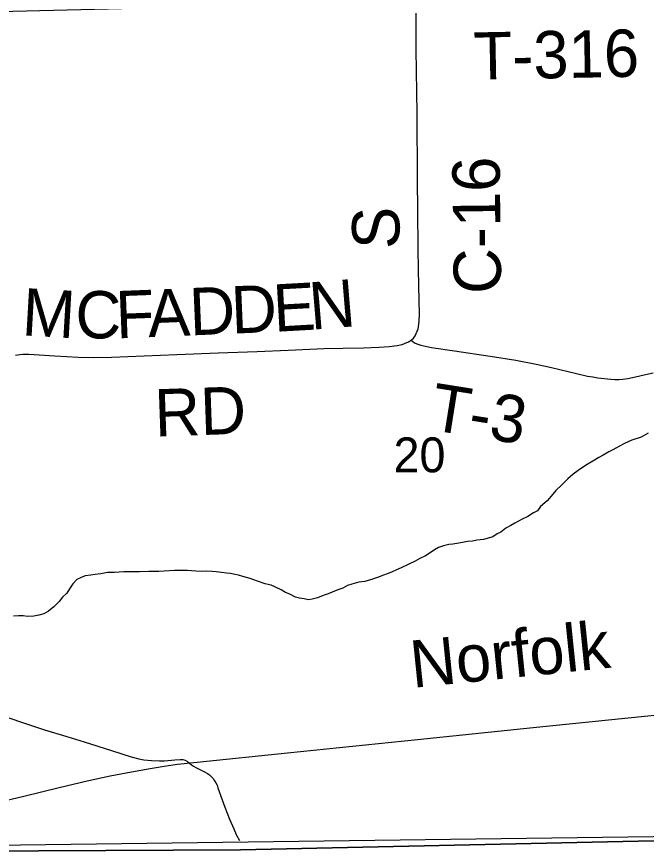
# Model space of a CAD drawing. Extents: x 1985906 to 2360102, y 891258 to 1222054.
# Drawn here: x 2081902 to 2085887, y 972068 to 977355 of the extents above; entities that cross this region are included whole.
import ezdxf

# ---------------------------------------------------------------- set-up
doc = ezdxf.new("R2010")
doc.units = 0
for name, color, linetype in [('GM_X_Adjacent_County', 7, 'Continuous'), ('GM_X_County', 7, 'Continuous'), ('GM_X_County_Road', 7, 'Continuous'), ('GM_X_County_Road_Text', 7, 'Continuous'), ('GM_X_Minor_River', 7, 'Continuous'), ('GM_X_Rail_Line', 7, 'Continuous'), ('GM_X_Rail_Line_Text', 7, 'Continuous'), ('GM_X_Section', 7, 'Continuous'), ('GM_X_Section_Text', 7, 'Continuous'), ('GM_X_Township', 7, 'Continuous'), ('GM_X_Township_Road', 7, 'Continuous'), ('GM_X_Township_Road_Text', 7, 'Continuous')]:
    doc.layers.add(name, color=color, linetype=linetype)

msp = doc.modelspace()

# ---------------------------------------------------------------- linework, layer by layer
at = {"layer": 'GM_X_Adjacent_County'}
msp.add_lwpolyline([(2068960.6, 972095.1), (2071957, 972211.1), (2072186.2, 972204.8), (2072548.4, 972194.9), (2074867.1, 972135.3), (2076899.2, 972093.3), (2077525.5, 972071.6), (2080742.8, 972067.9), (2082039.7, 972069.9), (2083319.6, 972077.6), (2085836, 972133.1), (2087953.3, 972141.9), (2092530.5, 972203.2), (2095843.5, 972201.8)], dxfattribs=at)
at = {"layer": 'GM_X_County'}
msp.add_lwpolyline([(2095843.5, 972201.8), (2092530.5, 972203.2), (2087953.3, 972141.9), (2085836, 972133.1), (2083319.6, 972077.6), (2082039.7, 972069.9), (2080742.8, 972067.9), (2077525.5, 972071.6), (2076899.2, 972093.3), (2074867.1, 972135.3), (2072548.4, 972194.9), (2072186.2, 972204.8), (2072090.9, 977317.3), (2072088.8, 977429.8), (2072076.7, 978078.7), (2072047.3, 982706.5), (2072013.3, 988007.7)], dxfattribs=at)
at = {"layer": 'GM_X_County_Road'}
for points in [[(2084398.2, 975305.5), (2084412.7, 975319.6), (2084423.8, 975333.5), (2084431.4, 975347.6), (2084437.7, 975362.3), (2084442.6, 975377.4), (2084446.1, 975392.9), (2084450, 975424.8), (2084451.1, 975473.7), (2084449, 975555.7), (2084447.2, 975654.2), (2084445.7, 975752.5), (2084443, 975883.7), (2084440.4, 976129.9), (2084439.9, 976318.3), (2084439.1, 976465.8), (2084437.6, 976605.3), (2084436, 976741.6), (2084429.7, 977146.5), (2084429.7, 977312.3), (2084429.7, 977376.9)], [(2081895.3, 975210.1), (2081909.2, 975213.9), (2081922, 975216), (2081940.6, 975218.1), (2081963.1, 975218.1), (2081979.5, 975217.5), (2082143.8, 975205.6), (2082291.4, 975197.6), (2082389.7, 975195.4), (2082502.5, 975198.3), (2082914.9, 975215), (2083177.7, 975224.7), (2083424, 975233.3), (2083621.1, 975241.6), (2083757.6, 975248.8), (2083847.2, 975252.5), (2083965.8, 975255), (2084097.1, 975258.3), (2084195.7, 975261.7), (2084261, 975266), (2084309.4, 975272.2), (2084341, 975279.1), (2084356.3, 975284), (2084382.1, 975294.5), (2084398.2, 975305.5)]]:
    msp.add_lwpolyline(points, dxfattribs=at)
at = {"layer": 'GM_X_Minor_River'}
for points in [[(2085898.4, 974716.8), (2085854.2, 974690.7), (2085795.8, 974672.7), (2085749.5, 974650.6), (2085717.3, 974634.5), (2085675, 974610.5), (2085650.9, 974598.5), (2085614.6, 974578.4), (2085586.5, 974562.3), (2085548.2, 974540.3), (2085512, 974518.2), (2085483.8, 974500.2), (2085455.7, 974480.1), (2085423.5, 974456), (2085391.3, 974427.9), (2085353.1, 974389.8), (2085314.9, 974353.7), (2085294.8, 974329.6), (2085258.7, 974287.5), (2085218.4, 974251.4), (2085198.3, 974225.3), (2085172.2, 974211.2), (2085138, 974189.2), (2085101.8, 974171.1), (2085055.5, 974147.1), (2085029.3, 974131), (2084999.1, 974115), (2084966.9, 974088.9), (2084942.8, 974078.9), (2084916.6, 974060.8), (2084880.4, 974048.8), (2084856.2, 974042.8), (2084813.9, 974038.8), (2084787.7, 974032.8), (2084755.5, 974030.8), (2084723.3, 974024.8), (2084689, 974016.8), (2084662.9, 974012.8), (2084636.7, 974010.8), (2084604.4, 974002.8), (2084572.2, 973992.8), (2084546.1, 973976.7), (2084519.9, 973958.7), (2084489.7, 973940.6), (2084453.5, 973922.6), (2084425.3, 973906.5), (2084379, 973884.5), (2084334.8, 973864.4), (2084306.6, 973850.4), (2084278.4, 973838.3), (2084254.2, 973828.3), (2084218, 973814.3), (2084191.8, 973804.3), (2084147.5, 973790.2), (2084105.2, 973776.2), (2084067, 973772.2), (2084022.7, 973760.2), (2083996.5, 973752.2), (2083966.3, 973734.1), (2083934.1, 973724.1), (2083899.9, 973710.1), (2083873.7, 973698), (2083841.5, 973688), (2083805.2, 973674), (2083773, 973666), (2083748.9, 973662), (2083722.6, 973668), (2083692.4, 973672), (2083666.2, 973678.1), (2083631.9, 973696.2), (2083603.7, 973708.2), (2083575.4, 973724.3), (2083537.1, 973742.4), (2083512.9, 973754.4), (2083474.6, 973762.5), (2083426.2, 973778.6), (2083379.8, 973796.7), (2083333.4, 973808.8), (2083307.2, 973816.8), (2083283, 973820.8), (2083254.8, 973826.9), (2083230.6, 973830.9), (2083198.4, 973834.9), (2083164.1, 973839), (2083139.9, 973841), (2083103.6, 973843), (2083079.4, 973841), (2083037.1, 973843.1), (2083008.9, 973845.1), (2082982.7, 973847.1), (2082900.1, 973847.2)], [(2082900.1, 973847.2), (2082835.6, 973843.2), (2082801.4, 973841.2), (2082765.1, 973841.2), (2082738.9, 973841.2), (2082680.5, 973839.2), (2082612, 973839.3), (2082579.7, 973837.3), (2082551.5, 973835.3), (2082521.3, 973833.3), (2082477, 973833.3), (2082434.7, 973825.3), (2082398.4, 973821.3), (2082372.2, 973817.3), (2082336, 973813.3), (2082309.8, 973803.3), (2082283.7, 973789.3), (2082257.5, 973763.2), (2082237.4, 973731.1), (2082219.4, 973703), (2082193.2, 973676.9), (2082171.1, 973650.8), (2082137, 973616.7), (2082102.8, 973588.6), (2082074.6, 973572.6), (2082042.4, 973564.5), (2082010.2, 973558.5), (2081969.9, 973554.5), (2081943.7, 973558.6), (2081913.4, 973560.6), (2081883.2, 973556.6)]]:
    msp.add_lwpolyline(points, dxfattribs=at)
at = {"layer": 'GM_X_Rail_Line'}
msp.add_lwpolyline([(2080494.2, 972068.8), (2080827.9, 972147.9), (2081400.6, 972285.9), (2081785.7, 972379), (2081947.5, 972418.2), (2082172.2, 972472.1), (2082349.3, 972514.8), (2082494.3, 972547), (2082628, 972572.2), (2082747, 972593.2), (2082835.9, 972607.2), (2082920.7, 972619.1), (2083045.3, 972632.4), (2083616.6, 972691.9), (2084438.6, 972776.7), (2085170.2, 972852.3), (2086124.5, 972950.3), (2086595.7, 973000.8)], dxfattribs=at)
at = {"layer": 'GM_X_Section'}
msp.add_lwpolyline([(2081702.4, 977386.5), (2086530.3, 977506), (2087164.7, 977509.1), (2087210.6, 972175.8), (2081764.1, 972104)], close=True, dxfattribs=at)
at = {"layer": 'GM_X_Township'}
msp.add_lwpolyline([(2095843.5, 972201.8), (2092530.5, 972203.2), (2087953.3, 972141.9), (2085836, 972133.1), (2083319.6, 972077.6), (2082039.7, 972069.9), (2080742.8, 972067.9), (2077525.5, 972071.6), (2076899.2, 972093.3), (2074867.1, 972135.3), (2072548.4, 972194.9), (2072186.2, 972204.8), (2072090.9, 977317.3), (2072088.8, 977429.8), (2072076.7, 978078.7), (2072047.3, 982706.5), (2072013.3, 988007.7)], dxfattribs=at)
at = {"layer": 'GM_X_Township_Road'}
for points in [[(2084398.2, 975305.5), (2084420.9, 975289.8), (2084435, 975283.5), (2084448, 975278.4), (2084460.2, 975274.6), (2084479.2, 975270.5), (2084527.3, 975260.3), (2084672.2, 975237.8), (2084899.4, 975205.2), (2085061.2, 975178.5), (2085190.2, 975154.4), (2085286.2, 975133), (2085445.5, 975094), (2085515.7, 975078.2), (2085548.4, 975072.6), (2085580.3, 975068.3), (2085663.4, 975058.5), (2085688.6, 975056.6), (2085713.2, 975057.2), (2085737.7, 975059.8), (2085770, 975063.9), (2085817.9, 975074), (2085881.5, 975089.3), (2085929.7, 975098.1)], [(2081783.4, 972936.1), (2081938.8, 972883.3), (2082079.4, 972838), (2082220.6, 972794.5), (2082330.4, 972760.8), (2082502.5, 972706.2), (2082627.9, 972667.2), (2082675.5, 972654.6), (2082707.7, 972648.2), (2082756.6, 972642.3), (2082805.7, 972640.6), (2082838.5, 972641.7), (2082903.9, 972648.3), (2082936.7, 972650.5), (2082953.1, 972649.4), (2082968.8, 972645.1), (2082983.1, 972637.4), (2083008.7, 972616.7), (2083022.3, 972607.7), (2083036.5, 972599.5), (2083095, 972569.5), (2083109, 972560.9), (2083122.2, 972551.3), (2083134.5, 972540.5), (2083145.5, 972528.4), (2083155.1, 972515.2), (2083163.3, 972501), (2083170.2, 972486.2), (2083176.2, 972470.9), (2083203, 972393.3), (2083220.1, 972347.3), (2083250.2, 972271.3), (2083275.9, 972210.9), (2083291.1, 972175.1), (2083293.5, 972169.6), (2083313.4, 972135.8)]]:
    msp.add_lwpolyline(points, dxfattribs=at)

# ---------------------------------------------------------------- texts
at = {"layer": 'GM_X_County_Road_Text'}
for s, rotation, p in [('C-16', 90.6725, (2084969, 975600.2)), ('S', 90, (2084325.2, 975883)), ('N', 4.7002, (2083765.7, 975371.3)), ('M', 356.6768, (2081930.8, 975336.8)), ('D', 2.4115, (2083001, 975335.7)), ('D', 2.4369, (2083264.9, 975346.8)), ('E', 3.1927, (2083533, 975358.3)), ('C', 359.7989, (2082273.7, 975317.4)), ('F', 2.2215, (2082533.9, 975316.7)), ('A', 2.4049, (2082737.2, 975324.6)), ('RD', 1.9774, (2082779.3, 974694.4))]:
    msp.add_text(s, height=300, rotation=rotation, dxfattribs=at).set_placement(p)
at = {"layer": 'GM_X_Rail_Line_Text'}
msp.add_text('Norfolk', height=299, rotation=5.8394, dxfattribs=at).set_placement((2084408.6, 973102.8))
at = {"layer": 'GM_X_Section_Text'}
msp.add_text('20', height=221, rotation=0, dxfattribs=at).set_placement((2084287.2, 974468.7))
at = {"layer": 'GM_X_Township_Road_Text'}
for s, rotation, p in [('T-316', 1.1125, (2084796.2, 976955.2)), ('T-3', 350.9102, (2084508.5, 974739.3))]:
    msp.add_text(s, height=300, rotation=rotation, dxfattribs=at).set_placement(p)

doc.saveas('drawing.dxf')
